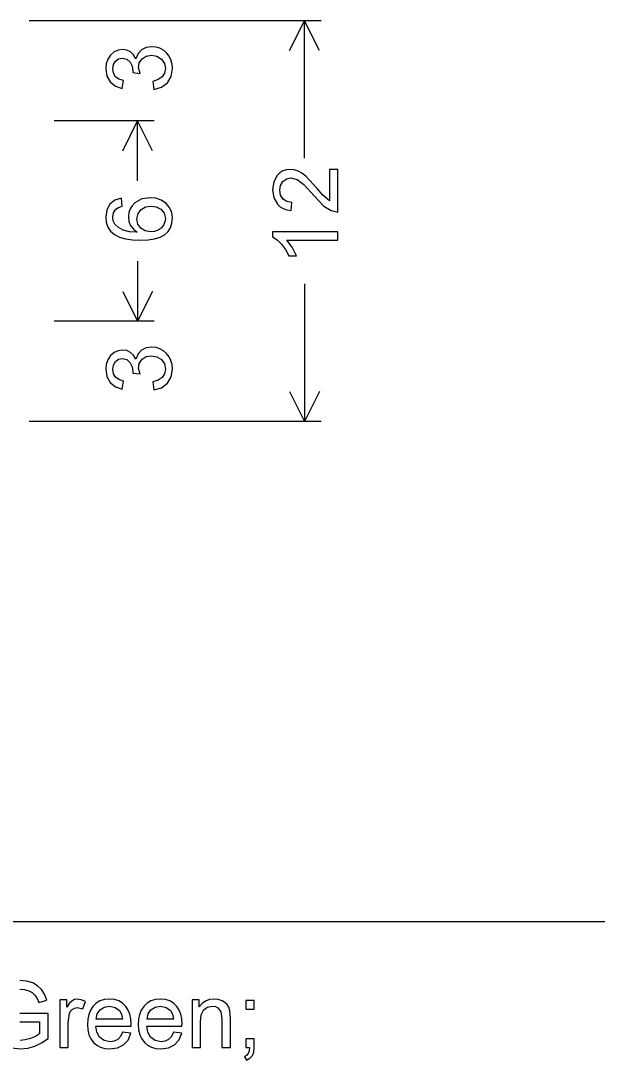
# Model space of a CAD drawing. Extents: x 1001568 to 1002149, y 1840825 to 1841423.
# Drawn here: x 1001926.74 to 1001929.62, y 1840966.78 to 1840971.97 of the extents above; entities that cross this region are included whole.
import ezdxf

# ---------------------------------------------------------------- set-up
doc = ezdxf.new("R2010")
doc.units = 0
doc.layers.add('R_No Plot', color=7, linetype='Continuous')
doc.layers.add('SIGNS', color=7, linetype='Continuous')

msp = doc.modelspace()

# ---------------------------------------------------------------- linework, layer by layer
at = {"layer": 'R_No Plot'}
msp.add_line((1001890.6501, 1840967.4691), (1001982.1327, 1840967.4691), dxfattribs=at)
at = {"layer": 'SIGNS'}
for p, q in [((1001928.2448, 1840971.9657), (1001926.7864, 1840971.9657)), ((1001927.4114, 1840971.9657), (1001926.9114, 1840971.9657)), ((1001928.0869, 1840971.8167), (1001928.1614, 1840971.9657)), ((1001928.1614, 1840971.2794), (1001928.1614, 1840971.9657)), ((1001928.2359, 1840971.8167), (1001928.1614, 1840971.9657)), ((1001927.4114, 1840971.4657), (1001926.9114, 1840971.4657)), ((1001927.2536, 1840971.3167), (1001927.3281, 1840971.4657)), ((1001927.3281, 1840971.166), (1001927.3281, 1840971.4657)), ((1001927.4026, 1840971.3167), (1001927.3281, 1840971.4657)), ((1001927.3281, 1840970.7654), (1001927.3281, 1840970.4657)), ((1001928.1614, 1840970.652), (1001928.1614, 1840969.9657)), ((1001927.2536, 1840970.6147), (1001927.3281, 1840970.4657)), ((1001927.4026, 1840970.6147), (1001927.3281, 1840970.4657)), ((1001927.4114, 1840970.4657), (1001926.9114, 1840970.4657)), ((1001927.4114, 1840970.4657), (1001926.9114, 1840970.4657)), ((1001928.0869, 1840970.1147), (1001928.1614, 1840969.9657)), ((1001928.2359, 1840970.1147), (1001928.1614, 1840969.9657)), ((1001928.2448, 1840969.9657), (1001926.7864, 1840969.9657)), ((1001927.4114, 1840969.9657), (1001926.9114, 1840969.9657))]:
    msp.add_line(p, q, dxfattribs=at)
for points in [[(1001927.4085, 1840971.6234), (1001927.4469, 1840971.6338), (1001927.4766, 1840971.6561), (1001927.4956, 1840971.6878), (1001927.5019, 1840971.7267), (1001927.4999, 1840971.7495), (1001927.4944, 1840971.7702), (1001927.4852, 1840971.7887), (1001927.4722, 1840971.8053), (1001927.4567, 1840971.8187), (1001927.4394, 1840971.8285), (1001927.4204, 1840971.8342), (1001927.3997, 1840971.8362), (1001927.37, 1840971.8325), (1001927.3466, 1840971.8213), (1001927.3299, 1840971.8026), (1001927.3194, 1840971.7766), (1001927.3076, 1840971.7964), (1001927.2925, 1840971.8106), (1001927.2746, 1840971.8192), (1001927.2533, 1840971.822), (1001927.2317, 1840971.8189), (1001927.2113, 1840971.81), (1001927.1931, 1840971.7945), (1001927.1792, 1840971.7737), (1001927.1711, 1840971.7507), (1001927.1686, 1840971.7261), (1001927.1743, 1840971.6897), (1001927.1908, 1840971.6605), (1001927.217, 1840971.6392), (1001927.2512, 1840971.6274), (1001927.2582, 1840971.6675), (1001927.2344, 1840971.6745), (1001927.2174, 1840971.6867), (1001927.2073, 1840971.7039), (1001927.204, 1840971.7262), (1001927.2075, 1840971.7472), (1001927.2173, 1840971.7645), (1001927.2326, 1840971.7758), (1001927.252, 1840971.7795), (1001927.2744, 1840971.7742), (1001927.2909, 1840971.759), (1001927.3002, 1840971.7386), (1001927.3033, 1840971.7136), (1001927.3033, 1840971.7071), (1001927.3399, 1840971.7027), (1001927.3317, 1840971.7306), (1001927.3363, 1840971.7556), (1001927.3501, 1840971.7758), (1001927.3709, 1840971.7892), (1001927.3966, 1840971.7937), (1001927.4239, 1840971.7887), (1001927.4464, 1840971.7744), (1001927.4615, 1840971.7529), (1001927.4664, 1840971.7268), (1001927.4624, 1840971.7036), (1001927.4505, 1840971.6853), (1001927.4307, 1840971.6718), (1001927.4031, 1840971.6634)], [(1001928.2856, 1840971.2236), (1001928.2856, 1840971.0665), (1001928.2525, 1840971.0953), (1001928.224, 1840971.1287), (1001928.1677, 1840971.1895), (1001928.1485, 1840971.2043), (1001928.1292, 1840971.2151), (1001928.1101, 1840971.2214), (1001928.0908, 1840971.2236), (1001928.0712, 1840971.2217), (1001928.0537, 1840971.216), (1001928.0382, 1840971.2066), (1001928.0248, 1840971.1937), (1001928.0076, 1840971.162), (1001928.0019, 1840971.1231), (1001928.0079, 1840971.0818), (1001928.0257, 1840971.0498), (1001928.039, 1840971.0375), (1001928.0548, 1840971.0282), (1001928.0733, 1840971.0218), (1001928.0944, 1840971.0184), (1001928.0985, 1840971.0586), (1001928.0733, 1840971.0628), (1001928.0539, 1840971.0753), (1001928.0414, 1840971.0949), (1001928.0373, 1840971.1209), (1001928.0413, 1840971.1441), (1001928.0525, 1840971.1632), (1001928.0706, 1840971.1765), (1001928.0932, 1840971.181), (1001928.1242, 1840971.1727), (1001928.1585, 1840971.1481), (1001928.209, 1840971.0925), (1001928.2578, 1840971.0411), (1001928.2938, 1840971.0179), (1001928.3281, 1840971.0108), (1001928.3281, 1840971.2236)], [(1001928.3281, 1840970.9126), (1001928.0019, 1840970.9126), (1001928.0019, 1840970.8867), (1001928.0252, 1840970.8716), (1001928.0463, 1840970.8507), (1001928.0655, 1840970.8242), (1001928.0825, 1840970.7921), (1001928.1206, 1840970.7921), (1001928.0994, 1840970.8352), (1001928.0721, 1840970.8701), (1001928.3281, 1840970.8701)], [(1001927.4085, 1840970.1234), (1001927.4469, 1840970.1338), (1001927.4766, 1840970.1562), (1001927.4956, 1840970.1878), (1001927.5019, 1840970.2267), (1001927.4999, 1840970.2495), (1001927.4944, 1840970.2702), (1001927.4852, 1840970.2887), (1001927.4722, 1840970.3053), (1001927.4567, 1840970.3187), (1001927.4394, 1840970.3285), (1001927.4204, 1840970.3342), (1001927.3997, 1840970.3362), (1001927.37, 1840970.3325), (1001927.3466, 1840970.3213), (1001927.3299, 1840970.3026), (1001927.3194, 1840970.2766), (1001927.3076, 1840970.2964), (1001927.2925, 1840970.3106), (1001927.2746, 1840970.3192), (1001927.2533, 1840970.322), (1001927.2317, 1840970.3189), (1001927.2113, 1840970.31), (1001927.1931, 1840970.2945), (1001927.1792, 1840970.2737), (1001927.1711, 1840970.2507), (1001927.1686, 1840970.2261), (1001927.1743, 1840970.1897), (1001927.1908, 1840970.1605), (1001927.217, 1840970.1392), (1001927.2512, 1840970.1274), (1001927.2582, 1840970.1675), (1001927.2344, 1840970.1745), (1001927.2174, 1840970.1867), (1001927.2073, 1840970.2039), (1001927.204, 1840970.2262), (1001927.2075, 1840970.2472), (1001927.2173, 1840970.2645), (1001927.2326, 1840970.2758), (1001927.252, 1840970.2795), (1001927.2744, 1840970.2742), (1001927.2909, 1840970.259), (1001927.3002, 1840970.2386), (1001927.3033, 1840970.2136), (1001927.3033, 1840970.2071), (1001927.3399, 1840970.2027), (1001927.3317, 1840970.2306), (1001927.3363, 1840970.2556), (1001927.3501, 1840970.2758), (1001927.3709, 1840970.2892), (1001927.3966, 1840970.2937), (1001927.4239, 1840970.2887), (1001927.4464, 1840970.2744), (1001927.4615, 1840970.2529), (1001927.4664, 1840970.2268), (1001927.4624, 1840970.2036), (1001927.4505, 1840970.1853), (1001927.4307, 1840970.1718), (1001927.4031, 1840970.1634)], [(1001926.9391, 1840966.8407), (1001926.9816, 1840966.8407), (1001926.9816, 1840966.9633), (1001926.9881, 1840967.0097), (1001926.9935, 1840967.0213), (1001927.0013, 1840967.0302), (1001927.0131, 1840967.0369), (1001927.0257, 1840967.0393), (1001927.0543, 1840967.0328), (1001927.0678, 1840967.0692), (1001927.0467, 1840967.0786), (1001927.0263, 1840967.0818), (1001927.0121, 1840967.0793), (1001926.9988, 1840967.0717), (1001926.9862, 1840967.0592), (1001926.9745, 1840967.0418), (1001926.9745, 1840967.0777), (1001926.9391, 1840967.0777)], [(1001927.5996, 1840966.8407), (1001927.6422, 1840966.8407), (1001927.6422, 1840966.969), (1001927.6458, 1840967.0028), (1001927.657, 1840967.027), (1001927.6756, 1840967.0415), (1001927.7018, 1840967.0463), (1001927.716, 1840967.0445), (1001927.7283, 1840967.039), (1001927.7435, 1840967.0186), (1001927.7486, 1840966.9835), (1001927.7486, 1840966.8407), (1001927.7911, 1840966.8407), (1001927.7911, 1840966.9856), (1001927.7889, 1840967.0245), (1001927.7836, 1840967.041), (1001927.7753, 1840967.0549), (1001927.7639, 1840967.0658), (1001927.7495, 1840967.0741), (1001927.7304, 1840967.0798), (1001927.7103, 1840967.0818), (1001927.6872, 1840967.0793), (1001927.6669, 1840967.0722), (1001927.6495, 1840967.0603), (1001927.6351, 1840967.044), (1001927.6351, 1840967.0777), (1001927.5996, 1840967.0777)], [(1001927.868, 1840967.0322), (1001927.9105, 1840967.0322), (1001927.9105, 1840967.0747), (1001927.868, 1840967.0747)], [(1001927.868, 1840966.8407), (1001927.8864, 1840966.8407), (1001927.8843, 1840966.824), (1001927.8794, 1840966.8106), (1001927.8715, 1840966.8005), (1001927.8609, 1840966.7939), (1001927.8723, 1840966.7769), (1001927.8889, 1840966.7867), (1001927.9009, 1840966.8004), (1001927.9081, 1840966.8178), (1001927.9105, 1840966.8392), (1001927.9105, 1840966.8832), (1001927.868, 1840966.8832)]]:
    msp.add_lwpolyline(points, close=True, dxfattribs=at)
for points in [[(1001927.2479, 1840971.0802), (1001927.2147, 1840971.0703), (1001927.1896, 1840971.0506), (1001927.1739, 1840971.0224), (1001927.1686, 1840970.9873), (1001927.1713, 1840970.9597), (1001927.1795, 1840970.9359), (1001927.1933, 1840970.9156), (1001927.2123, 1840970.8992), (1001927.237, 1840970.8863), (1001927.2671, 1840970.8773), (1001927.3026, 1840970.8717), (1001927.3435, 1840970.8699), (1001927.3808, 1840970.8716), (1001927.4129, 1840970.8769), (1001927.4402, 1840970.8857), (1001927.4623, 1840970.898), (1001927.4797, 1840970.9136), (1001927.492, 1840970.9329), (1001927.4994, 1840970.9556), (1001927.5019, 1840970.9819), (1001927.4983, 1840971.0093), (1001927.4877, 1840971.0338), (1001927.4696, 1840971.0547), (1001927.4451, 1840971.0704), (1001927.4181, 1840971.0797), (1001927.3891, 1840971.0827), (1001927.3483, 1840971.0762), (1001927.3143, 1840971.0571), (1001927.3003, 1840971.0426), (1001927.2901, 1840971.0263), (1001927.2841, 1840971.008), (1001927.282, 1840970.9879), (1001927.2848, 1840970.9641), (1001927.2931, 1840970.9433), (1001927.3069, 1840970.9252), (1001927.326, 1840970.91), (1001927.2878, 1840970.9128), (1001927.2563, 1840970.9208), (1001927.232, 1840970.9335), (1001927.2143, 1840970.9512), (1001927.2066, 1840970.967), (1001927.204, 1840970.9849), (1001927.2081, 1840971.007), (1001927.2196, 1840971.0251), (1001927.2323, 1840971.0338), (1001927.2509, 1840971.0403), (1001927.2479, 1840971.0802)], [(1001927.3918, 1840970.9125), (1001927.3659, 1840970.9169), (1001927.3445, 1840970.93), (1001927.3295, 1840970.9507), (1001927.3246, 1840970.9771), (1001927.3299, 1840971.0038), (1001927.3454, 1840971.0242), (1001927.3673, 1840971.0363), (1001927.3939, 1840971.0402), (1001927.4209, 1840971.0362), (1001927.4435, 1840971.0249), (1001927.4609, 1840971.0048), (1001927.4664, 1840970.9787), (1001927.464, 1840970.9615), (1001927.4571, 1840970.9456), (1001927.4455, 1840970.9309), (1001927.4306, 1840970.9206), (1001927.4129, 1840970.9144), (1001927.3918, 1840970.9125)], [(1001926.7394, 1840967.1315), (1001926.7631, 1840967.1294), (1001926.7848, 1840967.1234), (1001926.8013, 1840967.1144), (1001926.8153, 1840967.1019), (1001926.8264, 1840967.0856), (1001926.8348, 1840967.0656), (1001926.8741, 1840967.0764), (1001926.8633, 1840967.1059), (1001926.848, 1840967.1301), (1001926.8284, 1840967.1488), (1001926.8043, 1840967.1624), (1001926.7737, 1840967.171), (1001926.7403, 1840967.174)], [(1001927.253, 1840966.917), (1001927.2425, 1840966.896), (1001927.2287, 1840966.881), (1001927.2114, 1840966.872), (1001927.1909, 1840966.8691), (1001927.1612, 1840966.8749), (1001927.1385, 1840966.8927), (1001927.1251, 1840966.9167), (1001927.1196, 1840966.9471), (1001927.2954, 1840966.9471), (1001927.2956, 1840966.9578), (1001927.2939, 1840966.9834), (1001927.2889, 1840967.0066), (1001927.2806, 1840967.0271), (1001927.269, 1840967.0452), (1001927.2529, 1840967.0612), (1001927.2341, 1840967.0726), (1001927.2123, 1840967.0795), (1001927.1878, 1840967.0818), (1001927.1624, 1840967.0795), (1001927.1401, 1840967.0725), (1001927.1207, 1840967.061), (1001927.1043, 1840967.0449), (1001927.0924, 1840967.0265), (1001927.0838, 1840967.0056), (1001927.0787, 1840966.9819), (1001927.0771, 1840966.9557), (1001927.0789, 1840966.9281), (1001927.0846, 1840966.904), (1001927.094, 1840966.883), (1001927.1074, 1840966.8655), (1001927.1239, 1840966.8515), (1001927.1432, 1840966.8416), (1001927.1651, 1840966.8356), (1001927.19, 1840966.8336), (1001927.2279, 1840966.8385), (1001927.2579, 1840966.8531), (1001927.28, 1840966.8775), (1001927.2943, 1840966.9118), (1001927.253, 1840966.917)], [(1001927.5072, 1840966.917), (1001927.4967, 1840966.896), (1001927.4829, 1840966.881), (1001927.4656, 1840966.872), (1001927.4451, 1840966.8691), (1001927.4154, 1840966.8749), (1001927.3926, 1840966.8927), (1001927.3793, 1840966.9167), (1001927.3738, 1840966.9471), (1001927.5495, 1840966.9471), (1001927.5498, 1840966.9578), (1001927.5481, 1840966.9834), (1001927.5431, 1840967.0066), (1001927.5348, 1840967.0271), (1001927.5232, 1840967.0452), (1001927.5071, 1840967.0612), (1001927.4883, 1840967.0726), (1001927.4665, 1840967.0795), (1001927.442, 1840967.0818), (1001927.4166, 1840967.0795), (1001927.3943, 1840967.0725), (1001927.3749, 1840967.061), (1001927.3585, 1840967.0449), (1001927.3465, 1840967.0265), (1001927.338, 1840967.0056), (1001927.3329, 1840966.9819), (1001927.3312, 1840966.9557), (1001927.3331, 1840966.9281), (1001927.3388, 1840966.904), (1001927.3482, 1840966.883), (1001927.3616, 1840966.8655), (1001927.3781, 1840966.8515), (1001927.3974, 1840966.8416), (1001927.4193, 1840966.8356), (1001927.4442, 1840966.8336), (1001927.4821, 1840966.8385), (1001927.5121, 1840966.8531), (1001927.5342, 1840966.8775), (1001927.5484, 1840966.9118), (1001927.5072, 1840966.917)], [(1001926.6992, 1840966.8384), (1001926.7449, 1840966.8336), (1001926.7805, 1840966.8368), (1001926.8152, 1840966.8467), (1001926.8487, 1840966.8631), (1001926.8814, 1840966.8861), (1001926.8814, 1840967.0109), (1001926.7396, 1840967.0109)], [(1001927.1208, 1840966.9825), (1001927.1267, 1840967.0077), (1001927.1404, 1840967.028), (1001927.1616, 1840967.0418), (1001927.1882, 1840967.0463), (1001927.2159, 1840967.0408), (1001927.2379, 1840967.0246), (1001927.248, 1840967.007), (1001927.2532, 1840966.9825), (1001927.1208, 1840966.9825)], [(1001927.375, 1840966.9825), (1001927.3809, 1840967.0077), (1001927.3946, 1840967.028), (1001927.4158, 1840967.0418), (1001927.4424, 1840967.0463), (1001927.4701, 1840967.0408), (1001927.4921, 1840967.0246), (1001927.5021, 1840967.007), (1001927.5074, 1840966.9825), (1001927.375, 1840966.9825)], [(1001926.7396, 1840966.9683), (1001926.8389, 1840966.9683), (1001926.8389, 1840966.9092), (1001926.8187, 1840966.8956), (1001926.7931, 1840966.885), (1001926.7665, 1840966.8783), (1001926.7415, 1840966.8761)]]:
    msp.add_lwpolyline(points, dxfattribs=at)

doc.saveas('drawing.dxf')
